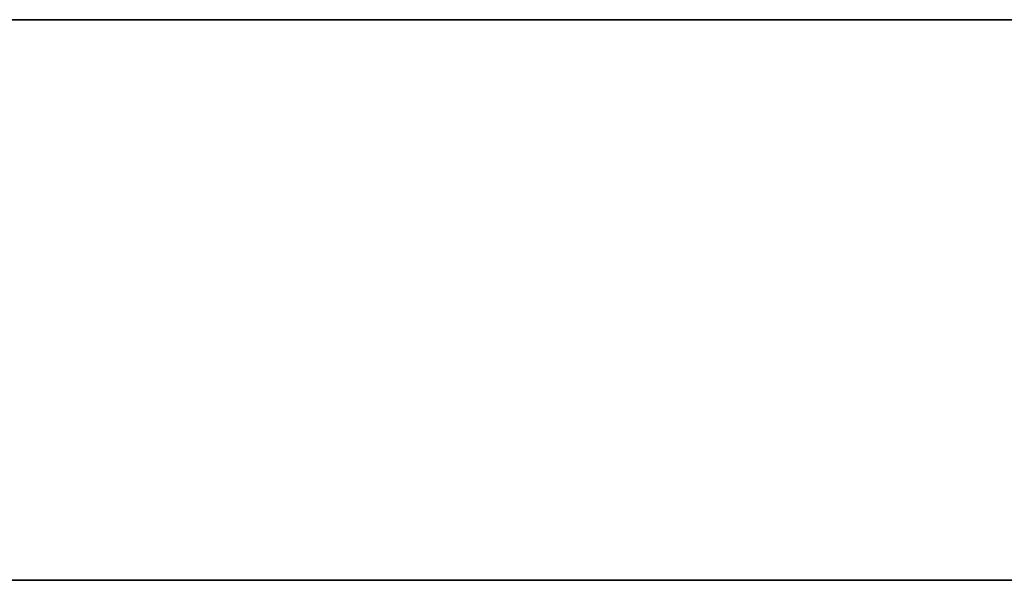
# Model space of a CAD drawing. Extents: x -0.3 to 41.3, y 0 to 17.8.
# Tile 304 of 625: x 21.556 to 21.819, y 0 to 0.15. Entities that reach past the tile are written whole.
import ezdxf

# ---------------------------------------------------------------- set-up
doc = ezdxf.new("R2010")
doc.units = 0
doc.header["$MEASUREMENT"] = 0
doc.layers.add('V220', color=7, linetype='Continuous')

msp = doc.modelspace()

# ---------------------------------------------------------------- linework, layer by layer
at = {"layer": 'V220', "color": 252, "true_color": 0x838383}
for points, invisible_edges in [([(18.82079, 0.15, 199.8), (18.82079, 0, 199.8), (25.13823, 0, 199.8)], 12), ([(18.82079, 0.15, 199.1), (18.82079, 0, 199.1), (25.13823, 0, 199.1)], 12), ([(18.82079, 0.15, 199.8), (25.13823, 0, 199.8), (25.13823, 0.15, 199.8)], 9), ([(18.82079, 0.15, 199.1), (25.13823, 0, 199.1), (25.13823, 0.15, 199.1)], 9)]:
    msp.add_3dface(points, dxfattribs=dict(at, invisible_edges=invisible_edges))
for points in [[(25.13823, 0.15, 199.8), (18.82079, 0.15, 199.8), (18.82079, 0.15, 199.1), (25.13823, 0.15, 199.1)], [(18.82079, 0, 199.8), (25.13823, 0, 199.8), (25.13823, 0, 199.1), (18.82079, 0, 199.1)]]:
    msp.add_3dface(points, dxfattribs=at)

doc.saveas('drawing.dxf')
